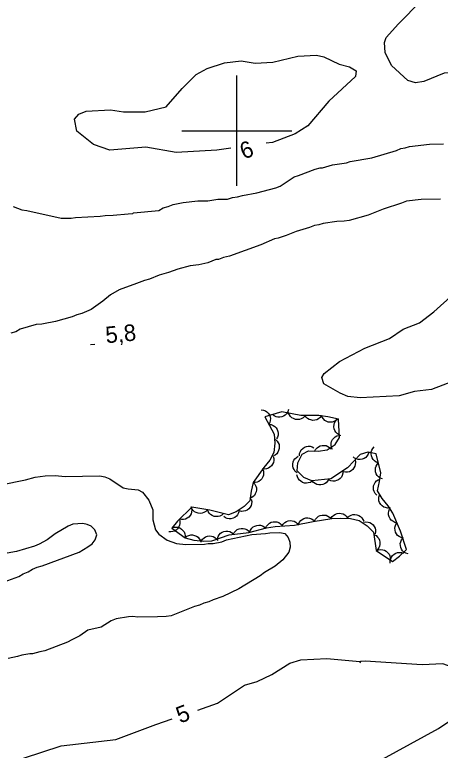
# Model space of a CAD drawing. Extents: x 336540 to 340074, y 5572036 to 5573747.
# Drawn here: x 337159.7 to 337237, y 5572687.6 to 5572821.1 of the extents above; entities that cross this region are included whole.
import ezdxf

# ---------------------------------------------------------------- set-up
doc = ezdxf.new("R2010")
doc.units = 0
for name, color, linetype in [('Niveau 1', 7, 'Continuous'), ('Niveau 2', 7, 'Continuous'), ('Niveau 3', 7, 'Continuous'), ('Niveau 44', 7, 'Continuous'), ('Niveau 61', 7, 'Continuous')]:
    doc.layers.add(name, color=color, linetype=linetype)

msp = doc.modelspace()

# ---------------------------------------------------------------- linework, layer by layer
at = {"layer": 'Niveau 1'}
for points in [[(337239.48, 5572754.6), (337235.33, 5572753.03), (337232.3, 5572752.7), (337229.47, 5572751.89), (337222.38, 5572751.53), (337220.18, 5572751.76), (337218.79, 5572752.35), (337215.83, 5572754.07), (337215.43, 5572755.23), (337215.89, 5572755.94), (337218.65, 5572758.11), (337223.28, 5572760.56), (337227.76, 5572762.32), (337230.2, 5572763.97), (337233.19, 5572765.12), (337235.79, 5572767.13), (337239.35, 5572770.37)], [(337192.91, 5572694.86), (337196.48, 5572696.09), (337201.38, 5572699.4), (337203.71, 5572700.02), (337206.35, 5572701.34), (337209.65, 5572703.38), (337211.63, 5572703.98), (337216.35, 5572704.23), (337222.32, 5572703.69)], [(337209.95, 5572681), (337212.12, 5572681.28), (337214.37, 5572680.4), (337215.55, 5572680.45), (337223.68, 5572683.74), (337226.44, 5572685.93), (337236.64, 5572691.54), (337244.81, 5572697.05), (337246.4, 5572699), (337245.69, 5572699.79), (337242.23, 5572701.5), (337237.39, 5572703.28), (337233.67, 5572703.08), (337223.32, 5572703.74), (337222.48, 5572703.7), (337222.33, 5572703.35)], [(337161.28, 5572686.13), (337168.1, 5572688.35), (337178.03, 5572689.52), (337185.32, 5572692.26), (337188.26, 5572693.28)]]:
    msp.add_lwpolyline(points, dxfattribs=at)
at = {"layer": 'Niveau 2'}
for points in [[(337290.47, 5572822.71), (337286.4, 5572819.61), (337282.6, 5572817.88), (337280.26, 5572817.25), (337271.72, 5572815.63), (337264.29, 5572815.25), (337258.52, 5572815.3), (337255.15, 5572815.47), (337246.95, 5572813.34), (337243.82, 5572811.98), (337242.13, 5572811.74), (337239.32, 5572810.56), (337237.64, 5572810.48), (337233.99, 5572808.94), (337232.47, 5572808.69), (337231.09, 5572809.11), (337228.07, 5572811.86), (337226.94, 5572814.18), (337226.85, 5572816.04), (337227.14, 5572816.9), (337229.38, 5572819.38), (337237.57, 5572827.79)], [(337198.92, 5572796.83), (337196.39, 5572796.48), (337188.97, 5572796.08), (337183.49, 5572797), (337176.92, 5572796.49), (337173.99, 5572797.52), (337170.98, 5572799.93), (337170.55, 5572802.1), (337171.34, 5572803.01), (337172.66, 5572803.57), (337177.05, 5572803.8), (337179.44, 5572803.41), (337183.34, 5572803.44), (337187.18, 5572804.32), (337190.06, 5572807.68), (337192.63, 5572810.19), (337194.6, 5572811.31), (337197.77, 5572812.34), (337200.78, 5572812.67), (337203.35, 5572812.28), (337206.56, 5572812.45), (337211.06, 5572813.54), (337214.45, 5572813.73), (337215.8, 5572813.44), (337218.58, 5572812.06), (337220.48, 5572811.63), (337221.69, 5572810.85), (337221.58, 5572809.84), (337216.74, 5572805.35), (337212.9, 5572800.91), (337210.61, 5572799.43), (337206.46, 5572797.87), (337205.32, 5572797.72)], [(337159.37, 5572786.27), (337160.96, 5572785.63), (337161.87, 5572785.54), (337168.1, 5572784.11), (337169.9, 5572784.15), (337170.69, 5572784.28), (337175.19, 5572784.49), (337176.09, 5572784.63), (337177.55, 5572784.66), (337180.25, 5572784.95), (337181.15, 5572784.97), (337181.26, 5572785.08), (337185.87, 5572785.53), (337186.65, 5572785.99), (337187.55, 5572786.24), (337188.44, 5572786.6), (337190.24, 5572786.98), (337192.94, 5572787.26), (337194.74, 5572787.31), (337196.54, 5572787.57), (337198.34, 5572787.61), (337199.23, 5572787.86), (337200.13, 5572787.99), (337201.03, 5572788.24), (337203.61, 5572788.75), (337207.08, 5572789.62), (337207.87, 5572789.97), (337210.42, 5572791.61), (337211.2, 5572791.85), (337214.22, 5572793.05), (337215.12, 5572793.29), (337215.57, 5572793.3), (337217.36, 5572793.8), (337219.94, 5572794.19), (337220.61, 5572794.43), (337224.54, 5572795.09), (337229.02, 5572796.43), (337229.8, 5572796.78), (337230.59, 5572796.91), (337231.37, 5572797.16), (337234.97, 5572797.58), (337237.56, 5572797.64)], [(337237, 5572787.59), (337233.51, 5572787.51), (337230.81, 5572787.23), (337229.91, 5572786.87), (337226.56, 5572785.78), (337223.88, 5572784.7), (337220.4, 5572783.72), (337219.51, 5572783.59), (337218.15, 5572783.56), (337215.68, 5572783.16), (337214.9, 5572782.92), (337214.11, 5572782.79), (337213.22, 5572782.43), (337210.76, 5572781.7), (337208.97, 5572780.98), (337207.52, 5572780.5), (337206.84, 5572780.37), (337204.39, 5572779.3), (337198.68, 5572777.25), (337197.56, 5572777), (337196.67, 5572776.64), (337196.22, 5572776.63), (337194.77, 5572776.04), (337193.08, 5572775.66), (337191.51, 5572775.51), (337189.27, 5572774.9)], [(337189.27, 5572774.9), (337187.59, 5572774.29), (337185.91, 5572773.8), (337184.13, 5572773.09), (337183.23, 5572772.84), (337181.78, 5572772.25), (337178.65, 5572771.16), (337177.09, 5572770.22), (337175.65, 5572769.06), (337173.54, 5572767.55), (337171.87, 5572766.83), (337170.97, 5572766.59), (337170.08, 5572766.23), (337167.05, 5572765.37), (337164.92, 5572764.99), (337164.59, 5572764.87), (337163.57, 5572764.84), (337160.66, 5572763.99), (337159.88, 5572763.52), (337158.99, 5572763.27)], [(337157.13, 5572735.73), (337161.61, 5572736.62), (337163.41, 5572737.11), (337165.2, 5572737.38), (337167.01, 5572737.42), (337168.81, 5572737.24), (337175.12, 5572737.38), (337176.03, 5572737.18), (337176.94, 5572736.86), (337179.34, 5572735.22), (337180.25, 5572735.02), (337182.06, 5572734.83), (337182.85, 5572734.4), (337184.01, 5572732.96), (337184.73, 5572731.18), (337184.77, 5572729.37), (337185.26, 5572727.58), (337185.84, 5572726.81), (337187.33, 5572725.71), (337189.04, 5572725.08), (337190.73, 5572724.89), (337194.11, 5572724.97), (337194.79, 5572725.09), (337195.69, 5572725.11), (337197.26, 5572725.38), (337198.15, 5572725.73), (337202.75, 5572726.74), (337205.23, 5572726.91)], [(337173.71, 5572725.06), (337174.26, 5572725.75), (337174.58, 5572726.66), (337174.22, 5572727.56), (337173.53, 5572728.22), (337172.84, 5572728.54), (337172.05, 5572728.75), (337170.25, 5572728.59), (337169.36, 5572728.23), (337167.02, 5572726.83), (337165.58, 5572725.78), (337164.13, 5572724.96), (337163.24, 5572724.6), (337159.99, 5572723.62), (337158.31, 5572723.36)], [(337205.23, 5572726.91), (337206.01, 5572727.04), (337207.81, 5572727.08), (337208.72, 5572726.88), (337209.3, 5572726.21), (337209.66, 5572725.32), (337209.68, 5572724.42), (337209.47, 5572723.51), (337208.38, 5572722.14), (337206.94, 5572720.98), (337205.05, 5572719.81), (337204.27, 5572719.23), (337200.38, 5572716.88), (337197.48, 5572715.46), (337195.69, 5572714.86), (337194.91, 5572714.5), (337194.01, 5572714.26), (337193.23, 5572713.9), (337192.34, 5572713.66), (337188.09, 5572711.98), (337187.19, 5572711.85), (337185.62, 5572711.81), (337182.01, 5572711.73), (337181.11, 5572711.82), (337180.32, 5572711.8), (337178.07, 5572711.41), (337177.18, 5572711.06), (337175.4, 5572709.89), (337172.94, 5572709.38), (337171.49, 5572708.33), (337170.04, 5572707.63), (337169.27, 5572707.16), (337165.13, 5572705.6), (337164.23, 5572705.46), (337162.89, 5572705.1), (337162.44, 5572705.09), (337160.98, 5572704.83), (337160.19, 5572704.58), (337158.51, 5572704.21)], [(337157.75, 5572718.16), (337160.43, 5572719.13), (337161.21, 5572719.59), (337162.1, 5572719.95), (337162.88, 5572720.42), (337163.77, 5572720.78), (337164.67, 5572721.03), (337171.38, 5572723.55), (337172.93, 5572724.48), (337173.71, 5572725.06)]]:
    msp.add_lwpolyline(points, dxfattribs=at)
at = {"layer": 'Niveau 3'}
msp.add_line((337173.42, 5572761.18), (337174.22, 5572761.26), dxfattribs=at)
at = {"layer": 'Niveau 44'}
for points in [[(337188.19, 5572727.9), (337190.62, 5572726.13), (337192.19, 5572725.68), (337193.94, 5572725.51), (337195.47, 5572725.6), (337198.62, 5572726.65), (337202.17, 5572727.1), (337205.41, 5572727.91), (337206.98, 5572728.2), (337210.49, 5572728.4), (337213.89, 5572729.1), (337217.26, 5572729.63), (337218.87, 5572729.69), (337220.63, 5572729.63), (337222.24, 5572729.29), (337223.68, 5572728.29), (337224.85, 5572727.13), (337225.28, 5572723.85), (337228.3, 5572721.83), (337229.57, 5572722.8), (337230.82, 5572724.03), (337229.71, 5572727.36), (337228.35, 5572730.57), (337227.5, 5572731.94), (337226.38, 5572733.29), (337225.58, 5572734.65), (337225.94, 5572736.36), (337226.16, 5572737.94), (337225.29, 5572741.35), (337223.8, 5572741.64), (337222.39, 5572741.22), (337220.1, 5572738.83), (337217.08, 5572736.8), (337213.61, 5572736.46), (337212.19, 5572737.05), (337210.98, 5572738.31), (337211.07, 5572739.71), (337211.85, 5572741.28), (337213.03, 5572741.94), (337214.78, 5572741.87), (337216.4, 5572742.12), (337217.88, 5572743.05), (337218.65, 5572744.33), (337218.45, 5572747.65), (337216.56, 5572748.07), (337214.92, 5572748.33), (337211.61, 5572748.35), (337208.16, 5572749.01), (337205.1, 5572748.06), (337206.78, 5572744.92), (337206.93, 5572743.32), (337206.72, 5572741.58), (337206.01, 5572740.24), (337204.89, 5572738.91), (337203, 5572736.19), (337202.61, 5572734.58), (337202.38, 5572732.85), (337201.34, 5572731.82), (337199.87, 5572730.86), (337198.49, 5572730.31), (337195.11, 5572731.13), (337191.85, 5572731.7), (337189.23, 5572729.14), (337188.19, 5572727.9)], [(337204.4, 5572749.36), (337204.82, 5572749.32), (337205.19, 5572749.16), (337205.48, 5572748.99), (337205.72, 5572748.74), (337205.92, 5572748.43), (337206.04, 5572748.06), (337206.11, 5572747.75), (337206.08, 5572747.39), (337205.99, 5572747.04), (337205.82, 5572746.72)], [(337209.38, 5572749.39), (337209.25, 5572748.99), (337209.03, 5572748.65), (337208.81, 5572748.4), (337208.51, 5572748.21), (337208.17, 5572748.08), (337207.79, 5572748.02), (337207.46, 5572748.02), (337207.13, 5572748.11), (337206.79, 5572748.27), (337206.51, 5572748.5)], [(337212.36, 5572748.21), (337212.06, 5572747.91), (337211.7, 5572747.72), (337211.39, 5572747.6), (337211.04, 5572747.58), (337210.68, 5572747.62), (337210.32, 5572747.75), (337210.02, 5572747.9), (337209.77, 5572748.14), (337209.55, 5572748.44), (337209.41, 5572748.77)], [(337215.37, 5572748.33), (337215.13, 5572747.98), (337214.82, 5572747.73), (337214.53, 5572747.56), (337214.19, 5572747.47), (337213.82, 5572747.44), (337213.45, 5572747.51), (337213.13, 5572747.6), (337212.84, 5572747.79), (337212.57, 5572748.05), (337212.37, 5572748.35)], [(337218.31, 5572747.68), (337218, 5572747.39), (337217.64, 5572747.21), (337217.33, 5572747.11), (337216.98, 5572747.09), (337216.61, 5572747.14), (337216.25, 5572747.29), (337215.97, 5572747.44), (337215.72, 5572747.69), (337215.51, 5572748), (337215.38, 5572748.33)], [(337218.62, 5572744.8), (337218.26, 5572745.01), (337217.99, 5572745.31), (337217.8, 5572745.59), (337217.69, 5572745.92), (337217.63, 5572746.29), (337217.68, 5572746.67), (337217.74, 5572746.98), (337217.92, 5572747.29), (337218.16, 5572747.58), (337218.44, 5572747.8)], [(337205.82, 5572746.72), (337206.23, 5572746.67), (337206.61, 5572746.52), (337206.89, 5572746.35), (337207.13, 5572746.09), (337207.34, 5572745.78), (337207.46, 5572745.42), (337207.53, 5572745.1), (337207.5, 5572744.75), (337207.4, 5572744.39), (337207.23, 5572744.07)], [(337217.35, 5572742.16), (337217.17, 5572742.54), (337217.11, 5572742.95), (337217.11, 5572743.28), (337217.21, 5572743.61), (337217.37, 5572743.95), (337217.62, 5572744.24), (337217.86, 5572744.46), (337218.18, 5572744.61), (337218.53, 5572744.72), (337218.89, 5572744.73)], [(337207.01, 5572743.96), (337207.32, 5572743.69), (337207.54, 5572743.34), (337207.68, 5572743.04), (337207.72, 5572742.69), (337207.71, 5572742.32), (337207.6, 5572741.96), (337207.48, 5572741.66), (337207.25, 5572741.39), (337206.97, 5572741.15), (337206.65, 5572740.98)], [(337211.38, 5572741.01), (337211.41, 5572741.43), (337211.56, 5572741.81), (337211.72, 5572742.1), (337211.98, 5572742.34), (337212.28, 5572742.55), (337212.64, 5572742.68), (337212.96, 5572742.75), (337213.31, 5572742.73), (337213.67, 5572742.64), (337213.99, 5572742.48)], [(337214.14, 5572741.77), (337214.32, 5572742.15), (337214.59, 5572742.45), (337214.85, 5572742.66), (337215.17, 5572742.8), (337215.53, 5572742.89), (337215.91, 5572742.89), (337216.23, 5572742.85), (337216.55, 5572742.7), (337216.86, 5572742.49), (337217.11, 5572742.23)], [(337225.7, 5572739.72), (337225.31, 5572739.87), (337224.99, 5572740.11), (337224.75, 5572740.34), (337224.58, 5572740.65), (337224.46, 5572740.99), (337224.42, 5572741.38), (337224.43, 5572741.7), (337224.55, 5572742.04), (337224.72, 5572742.36), (337224.96, 5572742.63)], [(337206.6, 5572740.94), (337206.71, 5572740.54), (337206.7, 5572740.13), (337206.65, 5572739.8), (337206.5, 5572739.49), (337206.29, 5572739.18), (337206, 5572738.94), (337205.73, 5572738.75), (337205.39, 5572738.65), (337205.02, 5572738.61), (337204.67, 5572738.64)], [(337210.96, 5572737.92), (337210.62, 5572738.18), (337210.39, 5572738.51), (337210.24, 5572738.8), (337210.17, 5572739.15), (337210.16, 5572739.52), (337210.25, 5572739.89), (337210.36, 5572740.2), (337210.57, 5572740.48), (337210.84, 5572740.73), (337211.15, 5572740.92)], [(337223.99, 5572741.7), (337223.86, 5572741.3), (337223.63, 5572740.96), (337223.41, 5572740.72), (337223.11, 5572740.53), (337222.77, 5572740.4), (337222.39, 5572740.35), (337222.06, 5572740.35), (337221.72, 5572740.45), (337221.39, 5572740.61), (337221.11, 5572740.84)], [(337221.47, 5572740.26), (337221.56, 5572739.85), (337221.52, 5572739.44), (337221.45, 5572739.12), (337221.28, 5572738.81), (337221.05, 5572738.53), (337220.74, 5572738.3), (337220.46, 5572738.13), (337220.12, 5572738.05), (337219.75, 5572738.03), (337219.39, 5572738.09)], [(337226.45, 5572736.82), (337226.05, 5572736.96), (337225.73, 5572737.2), (337225.49, 5572737.43), (337225.32, 5572737.74), (337225.2, 5572738.09), (337225.17, 5572738.47), (337225.17, 5572738.8), (337225.29, 5572739.13), (337225.47, 5572739.45), (337225.7, 5572739.72)], [(337204.69, 5572738.62), (337204.84, 5572738.24), (337204.87, 5572737.83), (337204.85, 5572737.5), (337204.73, 5572737.17), (337204.55, 5572736.85), (337204.28, 5572736.58), (337204.03, 5572736.37), (337203.7, 5572736.24), (337203.34, 5572736.16), (337202.98, 5572736.16)], [(337219.25, 5572738.26), (337219.25, 5572737.84), (337219.13, 5572737.45), (337218.99, 5572737.15), (337218.76, 5572736.89), (337218.47, 5572736.66), (337218.12, 5572736.5), (337217.81, 5572736.4), (337217.46, 5572736.39), (337217.1, 5572736.45), (337216.76, 5572736.59)], [(337213.7, 5572736.42), (337213.36, 5572736.19), (337212.97, 5572736.08), (337212.64, 5572736.03), (337212.29, 5572736.07), (337211.94, 5572736.18), (337211.61, 5572736.39), (337211.36, 5572736.59), (337211.16, 5572736.88), (337211.01, 5572737.22), (337210.93, 5572737.57)], [(337216.7, 5572736.76), (337216.5, 5572736.4), (337216.21, 5572736.11), (337215.95, 5572735.91), (337215.62, 5572735.79), (337215.25, 5572735.72), (337214.87, 5572735.75), (337214.55, 5572735.8), (337214.24, 5572735.97), (337213.94, 5572736.19), (337213.71, 5572736.47)], [(337225.41, 5572733.85), (337225.12, 5572734.15), (337224.94, 5572734.51), (337224.83, 5572734.83), (337224.81, 5572735.18), (337224.85, 5572735.54), (337224.99, 5572735.9), (337225.14, 5572736.19), (337225.39, 5572736.44), (337225.7, 5572736.65), (337226.03, 5572736.79)], [(337202.99, 5572736.16), (337203.27, 5572735.85), (337203.45, 5572735.48), (337203.55, 5572735.17), (337203.56, 5572734.81), (337203.5, 5572734.45), (337203.35, 5572734.1), (337203.19, 5572733.81), (337202.93, 5572733.57), (337202.62, 5572733.37), (337202.29, 5572733.24)], [(337202.64, 5572733.11), (337202.72, 5572732.7), (337202.67, 5572732.29), (337202.59, 5572731.97), (337202.42, 5572731.67), (337202.18, 5572731.39), (337201.86, 5572731.17), (337201.58, 5572731.01), (337201.23, 5572730.94), (337200.86, 5572730.93), (337200.51, 5572731)], [(337227.81, 5572731.57), (337227.39, 5572731.53), (337226.99, 5572731.61), (337226.68, 5572731.71), (337226.4, 5572731.92), (337226.14, 5572732.18), (337225.94, 5572732.51), (337225.81, 5572732.81), (337225.77, 5572733.16), (337225.79, 5572733.53), (337225.89, 5572733.88)], [(337191.75, 5572731.6), (337191.82, 5572731.19), (337191.78, 5572730.79), (337191.7, 5572730.47), (337191.51, 5572730.16), (337191.27, 5572729.88), (337190.96, 5572729.67), (337190.67, 5572729.51), (337190.33, 5572729.44), (337189.96, 5572729.43), (337189.6, 5572729.51)], [(337194.67, 5572731.21), (337194.38, 5572730.91), (337194.02, 5572730.71), (337193.71, 5572730.59), (337193.36, 5572730.56), (337193, 5572730.59), (337192.63, 5572730.72), (337192.34, 5572730.86), (337192.08, 5572731.1), (337191.86, 5572731.4), (337191.71, 5572731.72)], [(337229.08, 5572728.85), (337228.67, 5572728.93), (337228.31, 5572729.12), (337228.04, 5572729.31), (337227.83, 5572729.59), (337227.65, 5572729.92), (337227.57, 5572730.29), (337227.52, 5572730.61), (337227.59, 5572730.96), (337227.71, 5572731.31), (337227.91, 5572731.61)], [(337197.59, 5572730.53), (337197.28, 5572730.25), (337196.91, 5572730.07), (337196.6, 5572729.97), (337196.25, 5572729.97), (337195.88, 5572730.02), (337195.53, 5572730.17), (337195.24, 5572730.33), (337195, 5572730.59), (337194.8, 5572730.9), (337194.67, 5572731.24)], [(337200.41, 5572731.08), (337200.33, 5572730.67), (337200.13, 5572730.31), (337199.93, 5572730.05), (337199.65, 5572729.84), (337199.32, 5572729.67), (337198.94, 5572729.59), (337198.62, 5572729.56), (337198.27, 5572729.63), (337197.93, 5572729.76), (337197.63, 5572729.97)], [(337214.13, 5572729.14), (337214.31, 5572729.52), (337214.58, 5572729.82), (337214.84, 5572730.03), (337215.16, 5572730.17), (337215.52, 5572730.26), (337215.9, 5572730.26), (337216.22, 5572730.22), (337216.54, 5572730.07), (337216.85, 5572729.87), (337217.1, 5572729.6)], [(337217.1, 5572729.62), (337217.32, 5572729.98), (337217.62, 5572730.25), (337217.9, 5572730.43), (337218.24, 5572730.53), (337218.6, 5572730.58), (337218.98, 5572730.53), (337219.3, 5572730.45), (337219.6, 5572730.27), (337219.88, 5572730.03), (337220.09, 5572729.74)], [(337220.11, 5572729.74), (337220.41, 5572730.03), (337220.77, 5572730.22), (337221.08, 5572730.33), (337221.43, 5572730.34), (337221.8, 5572730.3), (337222.15, 5572730.16), (337222.44, 5572730.01), (337222.69, 5572729.76), (337222.9, 5572729.45), (337223.04, 5572729.12)], [(337189.57, 5572729.54), (337189.68, 5572729.14), (337189.67, 5572728.73), (337189.62, 5572728.41), (337189.47, 5572728.09), (337189.26, 5572727.78), (337188.97, 5572727.54), (337188.7, 5572727.35), (337188.36, 5572727.25), (337188, 5572727.2), (337187.64, 5572727.24)], [(337205.24, 5572727.88), (337205.41, 5572728.26), (337205.68, 5572728.57), (337205.92, 5572728.79), (337206.24, 5572728.94), (337206.6, 5572729.04), (337206.98, 5572729.05), (337207.3, 5572729.02), (337207.63, 5572728.88), (337207.94, 5572728.68), (337208.19, 5572728.42)], [(337208.21, 5572728.27), (337208.43, 5572728.63), (337208.73, 5572728.9), (337209, 5572729.09), (337209.33, 5572729.2), (337209.7, 5572729.25), (337210.08, 5572729.21), (337210.4, 5572729.14), (337210.7, 5572728.96), (337210.99, 5572728.73), (337211.21, 5572728.44)], [(337211.19, 5572728.54), (337211.35, 5572728.93), (337211.61, 5572729.25), (337211.85, 5572729.47), (337212.17, 5572729.63), (337212.52, 5572729.73), (337212.9, 5572729.75), (337213.23, 5572729.72), (337213.56, 5572729.59), (337213.87, 5572729.4), (337214.13, 5572729.15)], [(337223.02, 5572728.95), (337223.43, 5572729.03), (337223.83, 5572728.99), (337224.15, 5572728.91), (337224.46, 5572728.74), (337224.74, 5572728.5), (337224.96, 5572728.19), (337225.13, 5572727.9), (337225.2, 5572727.56), (337225.21, 5572727.19), (337225.15, 5572726.84)], [(337230.25, 5572726.08), (337229.84, 5572726.16), (337229.48, 5572726.36), (337229.21, 5572726.55), (337229, 5572726.83), (337228.82, 5572727.15), (337228.74, 5572727.53), (337228.69, 5572727.85), (337228.76, 5572728.2), (337228.88, 5572728.54), (337229.08, 5572728.85)], [(337188.19, 5572727.9), (337188.58, 5572728.04), (337188.99, 5572728.06), (337189.32, 5572728.04), (337189.65, 5572727.91), (337189.96, 5572727.72), (337190.23, 5572727.44), (337190.43, 5572727.19), (337190.56, 5572726.86), (337190.63, 5572726.49), (337190.61, 5572726.13)], [(337196.48, 5572725.94), (337196.6, 5572726.34), (337196.82, 5572726.68), (337197.03, 5572726.94), (337197.32, 5572727.13), (337197.66, 5572727.28), (337198.04, 5572727.33), (337198.37, 5572727.35), (337198.71, 5572727.26), (337199.04, 5572727.11), (337199.33, 5572726.89)], [(337199.36, 5572726.74), (337199.55, 5572727.12), (337199.83, 5572727.41), (337200.09, 5572727.62), (337200.42, 5572727.75), (337200.78, 5572727.83), (337201.16, 5572727.81), (337201.48, 5572727.76), (337201.8, 5572727.61), (337202.1, 5572727.39), (337202.34, 5572727.12)], [(337202.34, 5572727.14), (337202.48, 5572727.53), (337202.72, 5572727.86), (337202.96, 5572728.09), (337203.26, 5572728.26), (337203.61, 5572728.38), (337203.99, 5572728.41), (337204.32, 5572728.4), (337204.65, 5572728.29), (337204.98, 5572728.11), (337205.25, 5572727.87)], [(337190.61, 5572726.13), (337190.93, 5572726.4), (337191.31, 5572726.56), (337191.63, 5572726.65), (337191.98, 5572726.64), (337192.34, 5572726.57), (337192.69, 5572726.4), (337192.96, 5572726.23), (337193.19, 5572725.96), (337193.39, 5572725.65), (337193.5, 5572725.31)], [(337193.54, 5572725.49), (337193.76, 5572725.85), (337194.06, 5572726.12), (337194.33, 5572726.31), (337194.66, 5572726.42), (337195.03, 5572726.47), (337195.41, 5572726.43), (337195.73, 5572726.36), (337196.03, 5572726.18), (337196.32, 5572725.95), (337196.54, 5572725.66)], [(337224.9, 5572726.72), (337225.28, 5572726.53), (337225.57, 5572726.25), (337225.78, 5572725.99), (337225.91, 5572725.67), (337225.99, 5572725.31), (337225.98, 5572724.92), (337225.93, 5572724.6), (337225.78, 5572724.28), (337225.56, 5572723.98), (337225.29, 5572723.74)], [(337231.1, 5572723.2), (337230.69, 5572723.31), (337230.35, 5572723.53), (337230.1, 5572723.74), (337229.91, 5572724.04), (337229.76, 5572724.38), (337229.7, 5572724.76), (337229.69, 5572725.08), (337229.78, 5572725.42), (337229.93, 5572725.76), (337230.15, 5572726.05)], [(337225.37, 5572723.79), (337225.76, 5572723.95), (337226.16, 5572723.98), (337226.49, 5572723.97), (337226.83, 5572723.86), (337227.15, 5572723.68), (337227.43, 5572723.41), (337227.64, 5572723.17), (337227.78, 5572722.84), (337227.86, 5572722.48), (337227.86, 5572722.12)], [(337227.88, 5572721.51), (337227.86, 5572721.93), (337227.96, 5572722.32), (337228.08, 5572722.63), (337228.29, 5572722.91), (337228.56, 5572723.16), (337228.9, 5572723.34), (337229.21, 5572723.46), (337229.56, 5572723.48), (337229.93, 5572723.45), (337230.27, 5572723.33)]]:
    msp.add_lwpolyline(points, dxfattribs=at)
at = {"layer": 'Niveau 61'}
for points in [[(337200, 5572790), (337200, 5572810)], [(337190, 5572800), (337210, 5572800)]]:
    msp.add_lwpolyline(points, dxfattribs=at)

# ---------------------------------------------------------------- texts
at = {"layer": 'Niveau 1'}
msp.add_text('5', height=3, rotation=21.6891, dxfattribs=at).set_placement((337189.71, 5572692.39))
at = {"layer": 'Niveau 2'}
msp.add_text('6', height=3, rotation=21.6891, dxfattribs=at).set_placement((337201.28, 5572794.75))
at = {"layer": 'Niveau 3'}
msp.add_text('5,8    ', height=3, rotation=5.5424, dxfattribs=at).set_placement((337176.29, 5572761.42))

doc.saveas('drawing.dxf')
